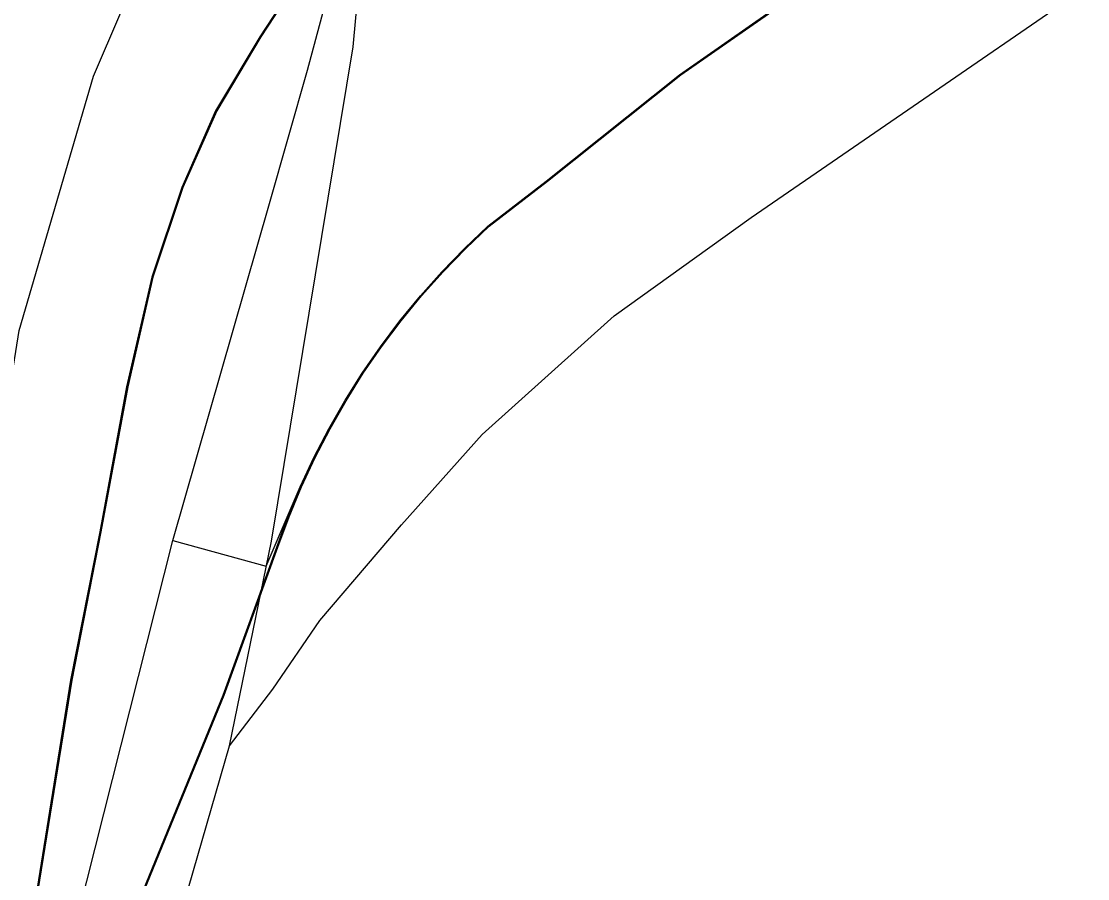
# Model space of a CAD drawing. Extents: x -132.8 to -73.3, y -60 to -26.
# Drawn here: x -108.1987 to -107.8652, y -33.6867 to -33.4185 of the extents above; entities that cross this region are included whole.
import ezdxf

# ---------------------------------------------------------------- set-up
doc = ezdxf.new("R2010")
doc.units = 0
for name, color, linetype in [('tdCoDivCarto', 7, 'Continuous'), ('tdCoInt', 7, 'Continuous'), ('tdCoIntCL', 7, 'Continuous'), ('tdCoIntRamp', 7, 'Continuous'), ('tdCoIntRte', 7, 'Continuous'), ('tdCoPrimary', 7, 'Continuous')]:
    doc.layers.add(name, color=color, linetype=linetype)

msp = doc.modelspace()

# ---------------------------------------------------------------- linework, layer by layer
at = {"layer": 'tdCoDivCarto'}
for p, q in [((-107.99246, -33.43528), (-107.93574, -33.39557)), ((-108.11742, -33.41369), (-108.12379, -33.42336)), ((-108.12379, -33.42336), (-108.1376, -33.44654)), ((-108.03414, -33.46857), (-107.99246, -33.43528)), ((-108.1376, -33.44654), (-108.14821, -33.47046)), ((-108.05239, -33.48263), (-108.03414, -33.46857)), ((-108.14821, -33.47046), (-108.15758, -33.49857)), ((-108.05974, -33.48958), (-108.05239, -33.48263)), ((-108.06679, -33.49684), (-108.05974, -33.48958)), ((-108.15758, -33.49857), (-108.16547, -33.53285)), ((-108.07353, -33.50439), (-108.06679, -33.49684)), ((-108.07995, -33.51221), (-108.07353, -33.50439)), ((-108.08604, -33.5203), (-108.07995, -33.51221)), ((-108.09178, -33.52863), (-108.08604, -33.5203)), ((-108.09716, -33.5372), (-108.09178, -33.52863)), ((-108.16547, -33.53285), (-108.17385, -33.57822)), ((-108.10219, -33.54599), (-108.09716, -33.5372)), ((-108.10684, -33.55497), (-108.10219, -33.54599)), ((-108.11111, -33.56415), (-108.10684, -33.55497)), ((-108.11499, -33.57349), (-108.11111, -33.56415)), ((-108.11848, -33.583), (-108.11499, -33.57349)), ((-108.17385, -33.57823), (-108.18298, -33.62459)), ((-108.17385, -33.57822), (-108.17385, -33.57823)), ((-108.13525, -33.62936), (-108.11848, -33.583)), ((-108.18298, -33.62459), (-108.19482, -33.69808)), ((-108.16112, -33.69255), (-108.13525, -33.62936))]:
    msp.add_line(p, q, dxfattribs=at)
for points in [[(-108.16112, -33.69255), (-108.13525, -33.62936), (-108.11848, -33.583), (-108.11499, -33.57349), (-108.11111, -33.56415), (-108.10684, -33.55497), (-108.10219, -33.54599), (-108.09716, -33.5372), (-108.09178, -33.52863), (-108.08604, -33.5203), (-108.07995, -33.51221), (-108.07353, -33.50439), (-108.06679, -33.49684), (-108.05974, -33.48958), (-108.05239, -33.48263), (-108.03414, -33.46857), (-107.99246, -33.43528), (-107.93574, -33.39557), (-107.90205, -33.37275)], [(-108.16112, -33.69255), (-108.13525, -33.62936), (-108.11848, -33.583), (-108.11499, -33.57349), (-108.11111, -33.56415), (-108.10684, -33.55497), (-108.10219, -33.54599), (-108.09716, -33.5372), (-108.09178, -33.52863), (-108.08604, -33.5203), (-108.07995, -33.51221), (-108.07353, -33.50439), (-108.06679, -33.49684), (-108.05974, -33.48958), (-108.05239, -33.48263), (-108.03414, -33.46857), (-107.99246, -33.43528), (-107.93574, -33.39557), (-107.90205, -33.37275)], [(-108.08372, -33.37593), (-108.09919, -33.39311), (-108.10146, -33.39564), (-108.11664, -33.41251), (-108.11742, -33.41369), (-108.12379, -33.42336), (-108.1376, -33.44654), (-108.14821, -33.47046), (-108.15758, -33.49857), (-108.16547, -33.53285), (-108.17385, -33.57822)], [(-108.08372, -33.37593), (-108.09919, -33.39311), (-108.10146, -33.39564), (-108.11664, -33.41251), (-108.11742, -33.41369), (-108.12379, -33.42336), (-108.1376, -33.44654), (-108.14821, -33.47046), (-108.15758, -33.49857), (-108.16547, -33.53285), (-108.17385, -33.57822)], [(-108.08372, -33.37593), (-108.09919, -33.39311), (-108.10146, -33.39564), (-108.11664, -33.41251), (-108.11742, -33.41369), (-108.12379, -33.42336), (-108.1376, -33.44654), (-108.14821, -33.47046), (-108.15758, -33.49857), (-108.16547, -33.53285), (-108.17385, -33.57822)], [(-108.16112, -33.69255), (-108.13525, -33.62936), (-108.11848, -33.583), (-108.11499, -33.57349), (-108.11111, -33.56415), (-108.10684, -33.55497), (-108.10219, -33.54599), (-108.09716, -33.5372), (-108.09178, -33.52863), (-108.08604, -33.5203), (-108.07995, -33.51221), (-108.07353, -33.50439), (-108.06679, -33.49684), (-108.05974, -33.48958), (-108.05239, -33.48263), (-108.03414, -33.46857), (-107.99246, -33.43528), (-107.93574, -33.39557), (-107.90249, -33.37304)], [(-108.17385, -33.57822), (-108.17385, -33.57823), (-108.18298, -33.62459), (-108.19482, -33.69808), (-108.19804, -33.71621)], [(-108.17385, -33.57822), (-108.17385, -33.57823), (-108.18298, -33.62459), (-108.19482, -33.69808), (-108.19804, -33.71621)], [(-108.17385, -33.57822), (-108.17385, -33.57823), (-108.18298, -33.62459), (-108.19482, -33.69808), (-108.19804, -33.71621)]]:
    msp.add_lwpolyline(points, dxfattribs=at)
at = {"layer": 'tdCoInt'}
msp.add_lwpolyline([(-109.57588, -37.23592), (-109.43635, -37.1553), (-109.37782, -37.1179), (-109.33741, -37.08537), (-109.28904, -37.03622), (-109.2517, -36.98597), (-109.23258, -36.95775), (-109.20821, -36.91252), (-109.1684, -36.81961), (-108.76416, -35.77517), (-108.48192, -35.05478), (-108.36468, -34.74738), (-108.34277, -34.67819), (-108.32897, -34.6155), (-108.26012, -34.24941), (-108.18818, -33.85183), (-108.16839, -33.77484), (-108.15732, -33.72716), (-108.13362, -33.64515)], dxfattribs=at)
at = {"layer": 'tdCoIntCL'}
for points in [[(-108.15135, -33.58089), (-108.12212, -33.58894), (-108.11149, -33.56415), (-108.10722, -33.55497), (-108.10257, -33.54599), (-108.09754, -33.5372), (-108.09216, -33.52863), (-108.08641, -33.5203), (-108.08033, -33.51221), (-108.07391, -33.50439), (-108.06717, -33.49684), (-108.06012, -33.48958), (-108.05277, -33.48263), (-108.03452, -33.46857), (-107.99284, -33.43528), (-107.93612, -33.39557), (-107.8688, -33.34995), (-107.86753, -33.29046)], [(-108.15135, -33.58089), (-108.12112, -33.47554), (-108.10919, -33.43375), (-108.10073, -33.40192), (-108.09178, -33.35566), (-108.08987, -33.32451)], [(-108.19704, -33.76545), (-108.19049, -33.7357), (-108.18639, -33.71976), (-108.15135, -33.58089)]]:
    msp.add_lwpolyline(points, dxfattribs=at)
at = {"layer": 'tdCoIntRamp'}
for points in [[(-108.13362, -33.64515), (-108.12046, -33.58113), (-108.0949, -33.42654), (-108.09242, -33.39918), (-108.09407, -33.3627), (-108.10154, -33.34197), (-108.11149, -33.32539), (-108.13075, -33.30242), (-108.15046, -33.28227), (-108.17884, -33.26594), (-108.2018, -33.25475), (-108.22508, -33.24579), (-108.25486, -33.23756), (-108.2811, -33.23233), (-108.37252, -33.2193)], [(-108.24741, -33.84928), (-108.21596, -33.6189), (-108.19938, -33.51526), (-108.17616, -33.43566), (-108.15875, -33.39503), (-108.12123, -33.33223), (-108.10465, -33.31067), (-108.08019, -33.29118), (-108.05311, -33.27506), (-108.02836, -33.26382), (-107.99541, -33.25574), (-107.78177, -33.23296)], [(-108.13362, -33.64515), (-108.12012, -33.62744), (-108.10541, -33.60598), (-108.07985, -33.57605), (-108.05458, -33.54776), (-108.01331, -33.5107), (-107.97049, -33.47988), (-107.81543, -33.37322), (-107.77906, -33.34979), (-107.72866, -33.3234), (-107.66345, -33.29682)]]:
    msp.add_lwpolyline(points, dxfattribs=at)
at = {"layer": 'tdCoIntRte'}
for points in [[(-108.1615, -33.69255), (-108.13563, -33.62936), (-108.11886, -33.583), (-108.11537, -33.57349), (-108.11149, -33.56415), (-108.10722, -33.55497), (-108.10257, -33.54599), (-108.09754, -33.5372), (-108.09216, -33.52863), (-108.08641, -33.5203), (-108.08033, -33.51221), (-108.07391, -33.50439), (-108.06717, -33.49684), (-108.06012, -33.48958), (-108.05277, -33.48263), (-108.03452, -33.46857), (-107.99284, -33.43528), (-107.93612, -33.39557), (-107.90243, -33.37275), (-107.8688, -33.34995), (-107.8397, -33.33121), (-107.81992, -33.3215), (-107.79509, -33.30952), (-107.77372, -33.2985)], [(-108.1615, -33.69255), (-108.13563, -33.62936), (-108.11886, -33.583), (-108.11537, -33.57349), (-108.11149, -33.56415), (-108.10722, -33.55497), (-108.10257, -33.54599), (-108.09754, -33.5372), (-108.09216, -33.52863), (-108.08641, -33.5203), (-108.08033, -33.51221), (-108.07391, -33.50439), (-108.06717, -33.49684), (-108.06012, -33.48958), (-108.05277, -33.48263), (-108.03452, -33.46857), (-107.99284, -33.43528), (-107.93612, -33.39557), (-107.90243, -33.37275), (-107.8688, -33.34995), (-107.8397, -33.33121), (-107.81992, -33.3215), (-107.79509, -33.30952), (-107.77372, -33.2985)], [(-108.10184, -33.39564), (-108.11702, -33.41251), (-108.1178, -33.41369), (-108.12417, -33.42336), (-108.13798, -33.44654), (-108.14859, -33.47046), (-108.15796, -33.49857), (-108.16585, -33.53285), (-108.17423, -33.57822), (-108.17423, -33.57823), (-108.18336, -33.62459), (-108.19519, -33.69808), (-108.19842, -33.71621), (-108.20358, -33.74518), (-108.20697, -33.76167), (-108.22676, -33.85788), (-108.22871, -33.86851), (-108.2386, -33.92249), (-108.24479, -33.95648), (-108.2783, -34.14049)], [(-108.10184, -33.39564), (-108.11702, -33.41251), (-108.1178, -33.41369), (-108.12417, -33.42336), (-108.13798, -33.44654), (-108.14859, -33.47046), (-108.15796, -33.49857), (-108.16585, -33.53285), (-108.17423, -33.57822), (-108.17423, -33.57823), (-108.18336, -33.62459), (-108.19519, -33.69808), (-108.19842, -33.71621), (-108.20358, -33.74518), (-108.20697, -33.76167), (-108.22676, -33.85788), (-108.22871, -33.86851), (-108.2386, -33.92249), (-108.24479, -33.95648), (-108.2783, -34.14049)]]:
    msp.add_lwpolyline(points, dxfattribs=at)
at = {"layer": 'tdCoPrimary'}
for points in [[(-108.16112, -33.69255), (-108.13525, -33.62936), (-108.11848, -33.583), (-108.11499, -33.57349), (-108.11111, -33.56415), (-108.10684, -33.55497), (-108.10219, -33.54599), (-108.09716, -33.5372), (-108.09178, -33.52863), (-108.08604, -33.5203), (-108.07995, -33.51221), (-108.07353, -33.50439), (-108.06679, -33.49684), (-108.05974, -33.48958), (-108.05239, -33.48263), (-108.03414, -33.46857), (-107.99246, -33.43528), (-107.93574, -33.39557), (-107.90249, -33.37304), (-107.86842, -33.34995), (-107.83932, -33.33121), (-107.81954, -33.3215), (-107.79471, -33.30952), (-107.77334, -33.2985)], [(-108.08372, -33.37593), (-108.09919, -33.39311), (-108.10146, -33.39564), (-108.11664, -33.41251), (-108.11742, -33.41369), (-108.12379, -33.42336), (-108.1376, -33.44654), (-108.14821, -33.47046), (-108.15758, -33.49857), (-108.16547, -33.53285), (-108.17385, -33.57822)], [(-108.08372, -33.37593), (-108.09919, -33.39311), (-108.10146, -33.39564), (-108.11664, -33.41251), (-108.11742, -33.41369), (-108.12379, -33.42336), (-108.1376, -33.44654), (-108.14821, -33.47046), (-108.15758, -33.49857), (-108.16547, -33.53285), (-108.17385, -33.57822)], [(-108.16112, -33.69255), (-108.13525, -33.62936), (-108.11848, -33.583), (-108.11499, -33.57349), (-108.11111, -33.56415), (-108.10684, -33.55497), (-108.10219, -33.54599), (-108.09716, -33.5372), (-108.09178, -33.52863), (-108.08604, -33.5203), (-108.07995, -33.51221), (-108.07353, -33.50439), (-108.06679, -33.49684), (-108.05974, -33.48958), (-108.05239, -33.48263), (-108.03414, -33.46857), (-107.99246, -33.43528), (-107.93574, -33.39557), (-107.90249, -33.37304)], [(-108.16112, -33.69255), (-108.13525, -33.62936), (-108.11848, -33.583), (-108.11499, -33.57349), (-108.11111, -33.56415), (-108.10684, -33.55497), (-108.10219, -33.54599), (-108.09716, -33.5372), (-108.09178, -33.52863), (-108.08604, -33.5203), (-108.07995, -33.51221), (-108.07353, -33.50439), (-108.06679, -33.49684), (-108.05974, -33.48958), (-108.05239, -33.48263), (-108.03414, -33.46857), (-107.99246, -33.43528), (-107.93574, -33.39557), (-107.90249, -33.37304)], [(-108.10146, -33.39564), (-108.11664, -33.41251), (-108.11742, -33.41369), (-108.12379, -33.42336), (-108.1376, -33.44654), (-108.14821, -33.47046), (-108.15758, -33.49857), (-108.16547, -33.53285), (-108.17385, -33.57822), (-108.17385, -33.57823), (-108.18298, -33.62459), (-108.19482, -33.69808), (-108.19804, -33.71621), (-108.2032, -33.74518), (-108.20659, -33.76167), (-108.22638, -33.85788), (-108.22833, -33.86851), (-108.23822, -33.92249), (-108.24441, -33.95648), (-108.27792, -34.14049)], [(-108.17385, -33.57822), (-108.17385, -33.57823), (-108.18298, -33.62459), (-108.19482, -33.69808), (-108.19804, -33.71621)], [(-108.17385, -33.57822), (-108.17385, -33.57823), (-108.18298, -33.62459), (-108.19482, -33.69808), (-108.19804, -33.71621)]]:
    msp.add_lwpolyline(points, dxfattribs=at)

doc.saveas('drawing.dxf')
